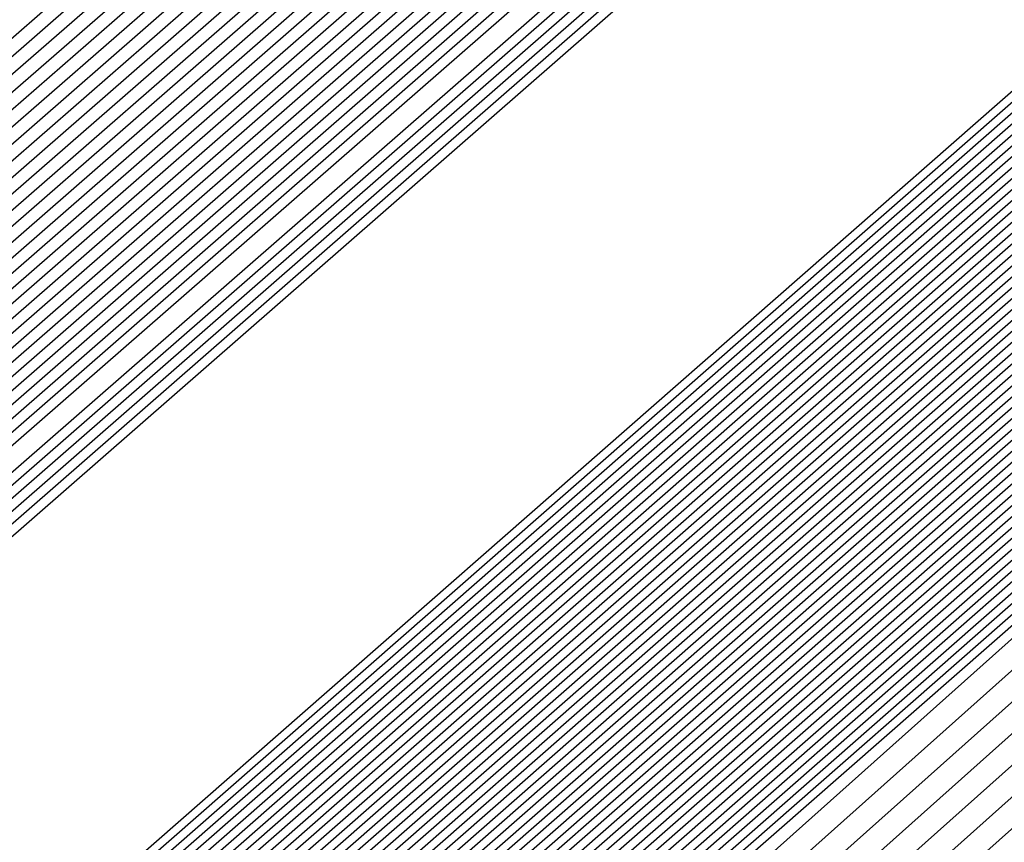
# Model space of a CAD drawing. Extents: x 3249832 to 3255657, y 13789405 to 13793316.
# Tile 812 of 1056: x 3253209.1257 to 3253209.2145, y 13791258.1634 to 13791258.2376. Entities that reach past the tile are written whole.
import ezdxf

# ---------------------------------------------------------------- set-up
doc = ezdxf.new("R2010")
doc.units = 0
doc.header["$LTSCALE"] = 100
doc.header["$MEASUREMENT"] = 0
for name, color, linetype in [('GRATIO_03231_CON', 1, 'CONTINUOUS'), ('GRATIO_0323_ICON', 1, 'CONTINUOUS'), ('TARGETS_EAST', 7, 'CONTINUOUS')]:
    doc.layers.add(name, color=color, linetype=linetype)

# ---------------------------------------------------------------- blocks, each defined once
blk = doc.blocks.new('Gratio_032316_contours')
at = {"layer": 'GRATIO_03231_CON', "color": 1, "linetype": 'Continuous', "flags": 128}
for points in [[(3253179.550267, 13791232.395029), (3253186.874414, 13791238.770013), (3253201.477501, 13791251.518979), (3253219.208231, 13791267.007142), (3253234.457627, 13791280.32933), (3253243.000283, 13791287.791533), (3253246.145111, 13791290.544398), (3253246.584601, 13791290.949743), (3253247.021869, 13791291.379004), (3253250.202537, 13791294.242122), (3253258.882853, 13791301.95866), (3253274.442625, 13791315.738665), (3253292.755901, 13791331.954127), (3253308.320283, 13791345.767528)], [(3253180.165438, 13791232.938016), (3253187.284875, 13791239.131551), (3253201.725162, 13791251.736777), (3253219.339021, 13791267.122277), (3253234.513145, 13791280.378622), (3253243.016437, 13791287.806466), (3253246.146682, 13791290.546762), (3253246.583888, 13791290.950539), (3253247.016449, 13791291.376392), (3253250.166335, 13791294.21318), (3253258.763902, 13791301.857324), (3253274.176051, 13791315.507242), (3253292.315837, 13791331.569332), (3253307.732852, 13791345.251979)], [(3253180.780609, 13791233.481003), (3253187.695336, 13791239.493089), (3253201.972823, 13791251.954576), (3253219.469811, 13791267.237409), (3253234.568663, 13791280.427913), (3253243.03259, 13791287.821399), (3253246.148254, 13791290.549125), (3253246.583174, 13791290.951335), (3253247.01103, 13791291.37378), (3253250.130132, 13791294.184237), (3253258.64495, 13791301.755989), (3253273.909475, 13791315.27582), (3253291.875768, 13791331.184533), (3253307.145422, 13791344.736429)], [(3253181.395779, 13791234.02399), (3253188.105796, 13791239.854627), (3253202.220483, 13791252.172373), (3253219.600605, 13791267.352541), (3253234.62418, 13791280.477205), (3253243.048743, 13791287.836333), (3253246.149825, 13791290.551488), (3253246.582461, 13791290.952131), (3253247.00561, 13791291.371168), (3253250.09393, 13791294.155295), (3253258.525999, 13791301.654654), (3253273.642899, 13791315.044399), (3253291.435703, 13791330.799734), (3253306.557991, 13791344.22088)], [(3253182.62612, 13791235.109965), (3253188.926717, 13791240.577703), (3253202.715805, 13791252.60797), (3253219.862185, 13791267.582808), (3253234.735216, 13791280.575787), (3253243.08105, 13791287.8662), (3253246.152968, 13791290.556214), (3253246.581034, 13791290.953723), (3253246.994771, 13791291.365943), (3253250.021525, 13791294.09741), (3253258.288097, 13791301.451983), (3253273.109746, 13791314.581556), (3253290.555574, 13791330.03014), (3253305.383131, 13791343.18978)], [(3253183.241291, 13791235.652952), (3253189.337178, 13791240.939241), (3253202.963466, 13791252.825768), (3253219.992975, 13791267.69794), (3253234.790735, 13791280.625079), (3253243.097204, 13791287.881133), (3253246.154539, 13791290.558578), (3253246.58032, 13791290.954518), (3253246.989352, 13791291.363331), (3253249.985323, 13791294.068467), (3253258.169146, 13791301.350649), (3253272.843172, 13791314.350135), (3253290.115509, 13791329.645341), (3253304.7957, 13791342.67423)], [(3253189.747638, 13791241.300779), (3253203.211127, 13791253.043565), (3253220.123765, 13791267.813075), (3253234.846252, 13791280.67437), (3253243.113357, 13791287.896066), (3253246.15611, 13791290.560941), (3253246.579607, 13791290.955314), (3253246.983932, 13791291.360719), (3253249.94912, 13791294.039525), (3253258.050194, 13791301.249313), (3253272.576596, 13791314.118713), (3253289.67544, 13791329.260546), (3253304.208269, 13791342.15868)], [(3253190.158098, 13791241.662317), (3253203.458788, 13791253.261364), (3253220.254555, 13791267.928207), (3253234.90177, 13791280.723661), (3253243.129511, 13791287.911), (3253246.157681, 13791290.563304), (3253246.578894, 13791290.95611), (3253246.978513, 13791291.358107), (3253249.912918, 13791294.010583), (3253257.931243, 13791301.147978), (3253272.31002, 13791313.88729), (3253289.235376, 13791328.875747), (3253303.620839, 13791341.64313)], [(3253190.979019, 13791242.385393), (3253203.954109, 13791253.696959), (3253220.516135, 13791268.158471), (3253235.012806, 13791280.822244), (3253243.161817, 13791287.940867), (3253246.160824, 13791290.56803), (3253246.577467, 13791290.957702), (3253246.967674, 13791291.352882), (3253249.840514, 13791293.952698), (3253257.693341, 13791300.945308), (3253271.776867, 13791313.424447), (3253288.355246, 13791328.106153), (3253302.445978, 13791340.612031)], [(3253191.38948, 13791242.746931), (3253204.20177, 13791253.914758), (3253220.646925, 13791268.273606), (3253235.068324, 13791280.871536), (3253243.177971, 13791287.9558), (3253246.162395, 13791290.570393), (3253246.576753, 13791290.958498), (3253246.962254, 13791291.35027), (3253249.804311, 13791293.923755), (3253257.57439, 13791300.843972), (3253271.510293, 13791313.193026), (3253287.915181, 13791327.721354), (3253301.858547, 13791340.096481)], [(3253191.79994, 13791243.108469), (3253204.449431, 13791254.132556), (3253220.777718, 13791268.388738), (3253235.123841, 13791280.920827), (3253243.194124, 13791287.970733), (3253246.163966, 13791290.572756), (3253246.57604, 13791290.959294), (3253246.956835, 13791291.347658), (3253249.768109, 13791293.894813), (3253257.455439, 13791300.742638), (3253271.243717, 13791312.961604), (3253287.475113, 13791327.336555), (3253301.271117, 13791339.580931)], [(3253192.210401, 13791243.470007), (3253204.697094, 13791254.350353), (3253220.908508, 13791268.50387), (3253235.179359, 13791280.970118), (3253243.210278, 13791287.985667), (3253246.165538, 13791290.57512), (3253246.575327, 13791290.96009), (3253246.951415, 13791291.345046), (3253249.731907, 13791293.86587), (3253257.336487, 13791300.641302), (3253270.977141, 13791312.730183), (3253287.035048, 13791326.95176), (3253300.683687, 13791339.065381)], [(3253193.031322, 13791244.193083), (3253205.192416, 13791254.78595), (3253221.170088, 13791268.734137), (3253235.290395, 13791281.068701), (3253243.242584, 13791288.015534), (3253246.16868, 13791290.579846), (3253246.5739, 13791290.961682), (3253246.940576, 13791291.339821), (3253249.659502, 13791293.807986), (3253257.098584, 13791300.438633), (3253270.443991, 13791312.26734), (3253286.154919, 13791326.182162), (3253299.508825, 13791338.034281)], [(3253193.441782, 13791244.554621), (3253205.440077, 13791255.003749), (3253221.300878, 13791268.849269), (3253235.345913, 13791281.117993), (3253243.258738, 13791288.030467), (3253246.170251, 13791290.582209), (3253246.573186, 13791290.962478), (3253246.935157, 13791291.337209), (3253249.623299, 13791293.779043), (3253256.979633, 13791300.337297), (3253270.177414, 13791312.035917), (3253285.714854, 13791325.797367), (3253298.921395, 13791337.518731)], [(3253193.852242, 13791244.916159), (3253205.687737, 13791255.221545), (3253221.431668, 13791268.964404), (3253235.401431, 13791281.167285), (3253243.274891, 13791288.045401), (3253246.171823, 13791290.584572), (3253246.572473, 13791290.963274), (3253246.929737, 13791291.334597), (3253249.587097, 13791293.750101), (3253256.860682, 13791300.235963), (3253269.910838, 13791311.804496), (3253285.274785, 13791325.412568), (3253298.333965, 13791337.003182)], [(3253194.262703, 13791245.277697), (3253205.935398, 13791255.439344), (3253221.562458, 13791269.079536), (3253235.456949, 13791281.216576), (3253243.291045, 13791288.060334), (3253246.173394, 13791290.586935), (3253246.571759, 13791290.96407), (3253246.924318, 13791291.331985), (3253249.550895, 13791293.721158), (3253256.741731, 13791300.134627), (3253269.644262, 13791311.573074), (3253284.834721, 13791325.027769), (3253297.746534, 13791336.487632)], [(3253195.083624, 13791246.000773), (3253206.43072, 13791255.874939), (3253221.824042, 13791269.3098), (3253235.567984, 13791281.315159), (3253243.323351, 13791288.090201), (3253246.176536, 13791290.591662), (3253246.570333, 13791290.965662), (3253246.913479, 13791291.32676), (3253249.47849, 13791293.663273), (3253256.503828, 13791299.931957), (3253269.111112, 13791311.110231), (3253283.954591, 13791324.258175), (3253296.571673, 13791335.456532)], [(3253195.494084, 13791246.362311), (3253206.678381, 13791256.092738), (3253221.954832, 13791269.424935), (3253235.623502, 13791281.36445), (3253243.339505, 13791288.105134), (3253246.178108, 13791290.594025), (3253246.569619, 13791290.966458), (3253246.908059, 13791291.324148), (3253249.442288, 13791293.634331), (3253256.384877, 13791299.830622), (3253268.844536, 13791310.87881), (3253283.514522, 13791323.873376), (3253295.984243, 13791334.940982)], [(3253195.904545, 13791246.72385), (3253206.926042, 13791256.310537), (3253222.085622, 13791269.540067), (3253235.67902, 13791281.413742), (3253243.355658, 13791288.120068), (3253246.179679, 13791290.596388), (3253246.568906, 13791290.967254), (3253246.90264, 13791291.321536), (3253249.406086, 13791293.605388), (3253256.265926, 13791299.729286), (3253268.57796, 13791310.647389), (3253283.074458, 13791323.488581), (3253295.396812, 13791334.425433)], [(3253196.315006, 13791247.085387), (3253207.173703, 13791256.528333), (3253222.216412, 13791269.655199), (3253235.734538, 13791281.463033), (3253243.371812, 13791288.135001), (3253246.18125, 13791290.598751), (3253246.568192, 13791290.96805), (3253246.89722, 13791291.318923), (3253249.369883, 13791293.576446), (3253256.146975, 13791299.627952), (3253268.311383, 13791310.415965), (3253282.634393, 13791323.103782), (3253294.809381, 13791333.909882)], [(3253197.135926, 13791247.808464), (3253207.669026, 13791256.963931), (3253222.477992, 13791269.885466), (3253235.845573, 13791281.561616), (3253243.404119, 13791288.164868), (3253246.184393, 13791290.603478), (3253246.566766, 13791290.969641), (3253246.886381, 13791291.313699), (3253249.297479, 13791293.518561), (3253255.909072, 13791299.425281), (3253267.778233, 13791309.953122), (3253281.754263, 13791322.334186), (3253293.634521, 13791332.878783)], [(3253197.546387, 13791248.170001), (3253207.916687, 13791257.181729), (3253222.608782, 13791270.000598), (3253235.901092, 13791281.610907), (3253243.420272, 13791288.179801), (3253246.185964, 13791290.605841), (3253246.566052, 13791290.970437), (3253246.880961, 13791291.311087), (3253249.261276, 13791293.489619), (3253255.79012, 13791299.323946), (3253267.511657, 13791309.721701), (3253281.314195, 13791321.949389), (3253293.04709, 13791332.363233), (3253299.249481, 13791337.924149)]]:
    blk.add_lwpolyline(points, dxfattribs=at)
at = {"layer": 'GRATIO_03231_CON', "color": 5, "linetype": 'Continuous', "flags": 128}
for points in [[(3253178.319926, 13791231.309054), (3253186.053494, 13791238.046937), (3253200.982177, 13791251.083383), (3253218.946651, 13791266.776878), (3253234.346592, 13791280.230748), (3253242.967977, 13791287.761666), (3253246.141969, 13791290.539672), (3253246.586028, 13791290.948151), (3253247.021068, 13791291.373941), (3253250.18182, 13791294.217704), (3253258.80647, 13791301.883558), (3253274.269372, 13791315.565571), (3253292.489554, 13791331.617619), (3253308.022214, 13791345.183537)], [(3253177.704756, 13791230.766067), (3253185.643033, 13791237.685398), (3253200.734516, 13791250.865585), (3253218.815861, 13791266.661746), (3253234.291074, 13791280.181456), (3253242.951823, 13791287.746732), (3253246.140397, 13791290.537309), (3253246.586741, 13791290.947355), (3253247.014362, 13791291.365837), (3253250.12102, 13791294.160915), (3253258.59804, 13791301.695547), (3253273.796257, 13791315.143359), (3253291.704555, 13791330.920638), (3253306.971337, 13791344.254342)], [(3253177.089585, 13791230.22308), (3253185.232573, 13791237.323861), (3253200.486855, 13791250.647788), (3253218.685071, 13791266.546611), (3253234.235555, 13791280.132165), (3253242.93567, 13791287.731799), (3253246.138826, 13791290.534946), (3253246.587455, 13791290.946559), (3253247.007656, 13791291.357733), (3253250.060221, 13791294.104125), (3253258.389611, 13791301.507537), (3253273.323142, 13791314.721148), (3253290.919561, 13791330.223658), (3253305.920461, 13791343.325148)], [(3253176.474414, 13791229.680093), (3253184.822112, 13791236.962323), (3253200.239195, 13791250.429989), (3253218.554281, 13791266.431479), (3253234.180037, 13791280.082873), (3253242.919516, 13791287.716865), (3253246.137255, 13791290.532583), (3253246.588168, 13791290.945763), (3253247.000951, 13791291.349628), (3253249.999421, 13791294.047336), (3253258.181181, 13791301.319527), (3253272.850028, 13791314.298938), (3253290.134562, 13791329.526677), (3253304.869584, 13791342.395954)], [(3253175.244073, 13791228.594119), (3253184.001191, 13791236.239247), (3253199.743873, 13791249.994392), (3253218.292697, 13791266.201212), (3253234.069002, 13791279.984291), (3253242.887209, 13791287.686999), (3253246.134112, 13791290.527856), (3253246.589595, 13791290.944171), (3253246.987539, 13791291.33342), (3253249.877822, 13791293.933757), (3253257.764321, 13791300.943507), (3253271.903798, 13791313.454514), (3253288.564569, 13791328.132716), (3253302.767831, 13791340.537565)], [(3253196.577061, 13791247.036147), (3253203.471051, 13791253.193803), (3253218.759506, 13791266.601258), (3253234.069714, 13791279.984133), (3253242.887716, 13791287.686623), (3253246.134624, 13791290.527313), (3253246.590308, 13791290.943375), (3253246.980833, 13791291.325315), (3253249.817023, 13791293.876967), (3253257.555891, 13791300.755497), (3253271.430682, 13791313.032305), (3253287.77957, 13791327.435736), (3253301.716954, 13791339.608371)], [(3253196.710569, 13791247.152543), (3253203.58621, 13791253.293811), (3253218.83398, 13791266.665582), (3253234.103448, 13791280.012829), (3253242.898008, 13791287.694797), (3253246.136358, 13791290.527838), (3253246.591022, 13791290.942579), (3253246.974128, 13791291.317211), (3253249.756224, 13791293.820178), (3253257.347461, 13791300.567486), (3253270.957567, 13791312.610093), (3253286.994572, 13791326.738755), (3253300.666077, 13791338.679176)], [(3253196.844077, 13791247.26894), (3253203.701371, 13791253.393818), (3253218.908454, 13791266.729905), (3253234.137183, 13791280.041526), (3253242.9083, 13791287.702971), (3253246.138093, 13791290.528363), (3253246.591735, 13791290.941783), (3253246.967422, 13791291.309107), (3253249.695424, 13791293.763388), (3253257.139032, 13791300.379476), (3253270.484453, 13791312.187881), (3253286.209573, 13791326.041774), (3253299.615201, 13791337.749981)], [(3253197.111093, 13791247.501735), (3253203.931691, 13791253.593836), (3253219.057401, 13791266.858547), (3253234.204654, 13791280.09892), (3253242.928884, 13791287.71932), (3253246.141561, 13791290.529414), (3253246.593162, 13791290.940191), (3253246.954011, 13791291.292898), (3253249.573825, 13791293.649809), (3253256.722172, 13791300.003456), (3253269.538223, 13791311.34346), (3253284.63958, 13791324.647813), (3253297.513447, 13791335.891592)], [(3253197.244601, 13791247.618131), (3253204.046851, 13791253.693843), (3253219.131875, 13791266.92287), (3253234.238388, 13791280.127617), (3253242.939176, 13791287.727494), (3253246.143296, 13791290.529939), (3253246.593875, 13791290.939395), (3253246.947305, 13791291.284794), (3253249.513026, 13791293.59302), (3253256.513742, 13791299.815445), (3253269.065109, 13791310.92125), (3253283.854581, 13791323.950833), (3253296.46257, 13791334.962398)], [(3253197.378109, 13791247.734529), (3253204.162012, 13791253.793851), (3253219.206348, 13791266.987193), (3253234.272124, 13791280.156313), (3253242.949468, 13791287.735668), (3253246.14503, 13791290.530465), (3253246.594589, 13791290.9386), (3253246.940599, 13791291.27669), (3253249.452226, 13791293.53623), (3253256.305312, 13791299.627435), (3253268.591994, 13791310.499038), (3253283.069583, 13791323.253852), (3253295.411694, 13791334.033204)], [(3253197.511617, 13791247.850926), (3253204.277171, 13791253.893859), (3253219.280822, 13791267.051512), (3253234.305859, 13791280.18501), (3253242.95976, 13791287.743843), (3253246.146765, 13791290.53099), (3253246.595302, 13791290.937804), (3253246.933893, 13791291.268586), (3253249.391427, 13791293.479441), (3253256.096882, 13791299.439425), (3253268.118879, 13791310.076826), (3253282.284588, 13791322.55687), (3253294.360818, 13791333.104009)], [(3253197.778633, 13791248.083719), (3253204.507492, 13791254.093876), (3253219.429769, 13791267.180159), (3253234.373329, 13791280.242404), (3253242.980343, 13791287.760191), (3253246.150233, 13791290.532041), (3253246.596729, 13791290.936212), (3253246.920482, 13791291.252377), (3253249.269828, 13791293.365862), (3253255.680023, 13791299.063404), (3253267.172648, 13791309.232405), (3253280.714591, 13791321.162909), (3253292.259064, 13791331.24562), (3253298.86322, 13791336.863506)], [(3253197.912141, 13791248.200117), (3253204.622651, 13791254.193883), (3253219.504243, 13791267.244478), (3253234.407064, 13791280.271101), (3253242.990635, 13791287.768365), (3253246.151968, 13791290.532566), (3253246.597442, 13791290.935416), (3253246.913776, 13791291.244273), (3253249.209028, 13791293.309072), (3253255.471593, 13791298.875394), (3253266.699533, 13791308.810193), (3253279.929596, 13791320.465926), (3253291.208188, 13791330.316426), (3253297.66843, 13791335.812021)], [(3253198.045649, 13791248.316514), (3253204.737812, 13791254.293891), (3253219.578716, 13791267.308801), (3253234.440798, 13791280.299798), (3253243.000927, 13791287.77654), (3253246.153702, 13791290.533091), (3253246.598156, 13791290.93462), (3253246.907071, 13791291.236168), (3253249.148229, 13791293.252283), (3253255.263163, 13791298.687384), (3253266.226419, 13791308.387983), (3253279.144597, 13791319.768946), (3253290.157311, 13791329.387232), (3253296.473639, 13791334.760535)], [(3253198.179157, 13791248.43291), (3253204.852971, 13791254.393901), (3253219.65319, 13791267.373124), (3253234.474533, 13791280.328495), (3253243.011219, 13791287.784714), (3253246.155437, 13791290.533616), (3253246.598869, 13791290.933824), (3253246.900365, 13791291.228064), (3253249.087429, 13791293.195493), (3253255.054733, 13791298.499374), (3253265.753304, 13791307.965772), (3253278.359599, 13791319.071965), (3253289.106434, 13791328.458038), (3253295.27885, 13791333.70905)], [(3253198.446173, 13791248.665705), (3253205.083292, 13791254.593916), (3253219.802137, 13791267.501766), (3253234.542003, 13791280.385889), (3253243.031803, 13791287.801062), (3253246.158905, 13791290.534667), (3253246.600296, 13791290.932232), (3253246.886954, 13791291.211856), (3253248.96583, 13791293.081914), (3253254.637874, 13791298.123353), (3253264.807075, 13791307.12135), (3253276.789604, 13791317.678004), (3253287.004681, 13791326.599649), (3253292.889269, 13791331.606079), (3253295.951331, 13791334.070942)], [(3253198.579681, 13791248.782102), (3253205.198453, 13791254.693924), (3253219.876611, 13791267.566089), (3253234.575738, 13791280.414585), (3253243.042095, 13791287.809237), (3253246.16064, 13791290.535192), (3253246.60101, 13791290.931436), (3253246.880248, 13791291.203751), (3253248.905031, 13791293.025125), (3253254.429444, 13791297.935343), (3253264.33396, 13791306.699138), (3253276.004607, 13791316.981023), (3253285.953804, 13791325.670454), (3253291.694479, 13791330.554594), (3253294.7416, 13791333.011419)], [(3253198.713189, 13791248.898498), (3253205.313612, 13791254.793933), (3253219.951085, 13791267.630412), (3253234.609474, 13791280.443283), (3253243.052387, 13791287.817411), (3253246.162374, 13791290.535718), (3253246.601723, 13791290.93064), (3253246.873542, 13791291.195647), (3253248.844232, 13791292.968335), (3253254.221014, 13791297.747333), (3253263.860844, 13791306.276928), (3253275.21961, 13791316.284043), (3253284.902928, 13791324.74126), (3253290.499689, 13791329.503109), (3253293.53187, 13791331.951897)], [(3253198.846697, 13791249.014895), (3253205.428774, 13791254.893941), (3253220.025558, 13791267.694732), (3253234.643209, 13791280.47198), (3253243.062679, 13791287.825585), (3253246.164109, 13791290.536243), (3253246.602436, 13791290.929844), (3253246.866836, 13791291.187543), (3253248.783432, 13791292.911546), (3253254.012584, 13791297.559322), (3253263.387729, 13791305.854716), (3253274.434612, 13791315.58706), (3253283.852051, 13791323.812065), (3253289.304899, 13791328.451623), (3253292.322139, 13791330.892375), (3253295.398785, 13791333.387147)], [(3253199.113713, 13791249.247691), (3253205.659094, 13791255.093956), (3253220.174506, 13791267.823378), (3253234.710679, 13791280.529373), (3253243.083262, 13791287.841934), (3253246.167577, 13791290.537293), (3253246.603863, 13791290.928252), (3253246.853425, 13791291.171334), (3253248.661833, 13791292.797967), (3253253.595725, 13791297.183302), (3253262.4415, 13791305.010294), (3253272.864616, 13791314.193099), (3253281.750298, 13791321.953677), (3253286.915319, 13791326.348653), (3253289.902678, 13791328.77333), (3253293.186926, 13791331.457682)], [(3253199.247221, 13791249.364086), (3253205.774253, 13791255.193966), (3253220.248979, 13791267.887697), (3253234.744414, 13791280.558071), (3253243.093554, 13791287.850108), (3253246.169312, 13791290.537819), (3253246.604577, 13791290.927456), (3253246.846719, 13791291.16323), (3253248.601034, 13791292.741177), (3253253.387295, 13791296.995292), (3253261.968385, 13791304.588083), (3253272.07962, 13791313.496119), (3253280.699421, 13791321.024482), (3253285.720529, 13791325.297167), (3253288.692948, 13791327.713808), (3253292.080997, 13791330.492949), (3253297.619173, 13791335.1971)], [(3253199.380729, 13791249.480484), (3253205.889415, 13791255.293974), (3253220.323453, 13791267.95202), (3253234.778148, 13791280.586767), (3253243.103846, 13791287.858282), (3253246.171046, 13791290.538344), (3253246.60529, 13791290.92666), (3253246.840014, 13791291.155126), (3253248.540234, 13791292.684388), (3253253.178865, 13791296.807282), (3253261.495269, 13791304.165872), (3253271.294621, 13791312.799138), (3253279.648544, 13791320.095288), (3253284.525739, 13791324.245682), (3253287.483217, 13791326.654286), (3253290.975067, 13791329.528217), (3253296.715246, 13791334.410219)], [(3253199.514237, 13791249.596881), (3253206.004574, 13791255.393981), (3253220.397926, 13791268.016343), (3253234.811884, 13791280.615464), (3253243.114138, 13791287.866456), (3253246.172781, 13791290.538869), (3253246.606003, 13791290.925864), (3253246.833308, 13791291.147021), (3253248.479435, 13791292.627598), (3253252.970435, 13791296.619271), (3253261.022155, 13791303.743661), (3253270.509624, 13791312.102158), (3253278.597668, 13791319.166094), (3253283.330949, 13791323.194197), (3253286.273487, 13791325.594763), (3253289.869138, 13791328.563484), (3253295.81132, 13791333.62334)], [(3253199.781252, 13791249.829674), (3253206.234894, 13791255.593998), (3253220.546874, 13791268.144986), (3253234.879353, 13791280.672858), (3253243.134722, 13791287.882805), (3253246.176249, 13791290.53992), (3253246.60743, 13791290.924272), (3253246.819896, 13791291.130813), (3253248.357836, 13791292.514019), (3253252.553575, 13791296.243251), (3253260.075926, 13791302.899239), (3253268.939629, 13791310.708195), (3253276.495915, 13791317.307705), (3253280.941369, 13791321.091226), (3253283.854026, 13791323.475719), (3253287.657279, 13791326.63402), (3253294.003467, 13791332.049579)], [(3253199.91476, 13791249.946072), (3253206.350054, 13791255.694006), (3253220.621347, 13791268.209309), (3253234.913089, 13791280.701555), (3253243.145014, 13791287.890979), (3253246.177984, 13791290.540445), (3253246.608144, 13791290.923477), (3253246.813191, 13791291.122709), (3253248.297036, 13791292.45723), (3253252.345146, 13791296.055241), (3253259.60281, 13791302.477028), (3253268.154633, 13791310.011214), (3253275.445038, 13791316.37851), (3253279.746579, 13791320.03974), (3253282.644295, 13791322.416197), (3253286.55135, 13791325.669287), (3253293.099541, 13791331.2627), (3253300.795214, 13791337.869235)], [(3253200.048268, 13791250.062469), (3253206.465215, 13791255.794014), (3253220.695821, 13791268.273632), (3253234.946824, 13791280.730252), (3253243.155306, 13791287.899153), (3253246.179718, 13791290.540971), (3253246.608857, 13791290.922681), (3253246.806485, 13791291.114604), (3253248.236237, 13791292.40044), (3253252.136716, 13791295.86723), (3253259.129695, 13791302.054816), (3253267.369634, 13791309.314234), (3253274.394161, 13791315.449316), (3253278.551789, 13791318.988255), (3253281.434565, 13791321.356674), (3253285.44542, 13791324.704555), (3253292.195614, 13791330.475819), (3253300.12972, 13791337.290156)], [(3253200.181776, 13791250.178867), (3253206.580374, 13791255.894021), (3253220.770295, 13791268.337951), (3253234.980558, 13791280.758949), (3253243.165597, 13791287.907327), (3253246.181453, 13791290.541496), (3253246.609571, 13791290.921885), (3253246.799779, 13791291.1065), (3253248.175437, 13791292.34365), (3253251.928286, 13791295.67922), (3253258.656581, 13791301.632605), (3253266.584637, 13791308.617253), (3253273.343284, 13791314.520121), (3253277.356999, 13791317.93677), (3253280.224834, 13791320.297152), (3253284.339491, 13791323.739822), (3253291.291688, 13791329.688939), (3253299.464229, 13791336.711079)], [(3253200.448792, 13791250.41166), (3253206.810695, 13791256.094039), (3253220.919242, 13791268.466597), (3253235.048029, 13791280.816343), (3253243.186181, 13791287.923676), (3253246.184922, 13791290.542546), (3253246.610997, 13791290.920293), (3253246.786368, 13791291.090291), (3253248.053838, 13791292.230072), (3253251.511426, 13791295.3032), (3253257.71035, 13791300.788183), (3253265.014642, 13791307.223292), (3253271.241531, 13791312.661733), (3253274.967419, 13791315.833799), (3253277.805373, 13791318.178108), (3253282.127631, 13791321.810358), (3253289.483835, 13791328.115179), (3253298.133244, 13791335.552923)], [(3253200.5823, 13791250.528057), (3253206.925856, 13791256.194046), (3253220.993715, 13791268.530917), (3253235.081764, 13791280.845039), (3253243.196473, 13791287.93185), (3253246.186656, 13791290.543072), (3253246.611711, 13791290.919497), (3253246.779662, 13791291.082187), (3253247.993039, 13791292.173282), (3253251.302996, 13791295.11519), (3253257.237236, 13791300.365972), (3253264.229644, 13791306.52631), (3253270.190655, 13791311.732538), (3253273.772629, 13791314.782314), (3253276.595643, 13791317.118585), (3253281.021702, 13791320.845625), (3253288.579908, 13791327.328299), (3253297.467752, 13791334.973846)], [(3253200.715808, 13791250.644455), (3253207.041015, 13791256.294056), (3253221.068189, 13791268.59524), (3253235.115498, 13791280.873737), (3253243.206765, 13791287.940024), (3253246.18839, 13791290.543597), (3253246.612424, 13791290.918701), (3253246.772956, 13791291.074083), (3253247.93224, 13791292.116492), (3253251.094567, 13791294.927179), (3253256.764121, 13791299.943761), (3253263.444647, 13791305.82933), (3253269.139778, 13791310.803344), (3253272.577839, 13791313.730828), (3253275.385912, 13791316.059063), (3253279.915773, 13791319.880893), (3253287.675982, 13791326.541418), (3253296.802261, 13791334.394769)], [(3253200.849316, 13791250.760851), (3253207.156176, 13791256.394064), (3253221.142663, 13791268.659563), (3253235.149234, 13791280.902434), (3253243.217057, 13791287.948199), (3253246.190125, 13791290.544122), (3253246.613138, 13791290.917905), (3253246.766251, 13791291.065979), (3253247.87144, 13791292.059703), (3253250.886137, 13791294.739169), (3253256.291006, 13791299.52155), (3253262.659648, 13791305.132348), (3253268.088901, 13791309.87415), (3253271.383048, 13791312.679343), (3253274.176182, 13791314.999541), (3253278.809843, 13791318.91616), (3253286.772056, 13791325.754539), (3253296.136767, 13791333.81569)], [(3253201.116332, 13791250.993646), (3253207.386497, 13791256.594079), (3253221.29161, 13791268.788205), (3253235.216703, 13791280.959827), (3253243.237641, 13791287.964547), (3253246.193594, 13791290.545173), (3253246.614564, 13791290.916313), (3253246.752839, 13791291.04977), (3253247.749841, 13791291.946124), (3253250.469277, 13791294.363148), (3253255.344776, 13791298.677128), (3253261.089654, 13791303.738387), (3253265.987148, 13791308.015761), (3253268.993468, 13791310.576372), (3253271.756721, 13791312.880496), (3253276.597984, 13791316.986696), (3253284.964203, 13791324.180778), (3253294.805784, 13791332.657536)], [(3253201.24984, 13791251.110043), (3253207.501656, 13791256.694088), (3253221.366084, 13791268.852528), (3253235.250439, 13791280.988525), (3253243.247933, 13791287.972721), (3253246.195328, 13791290.545698), (3253246.615278, 13791290.915517), (3253246.746134, 13791291.041666), (3253247.689042, 13791291.889334), (3253250.260847, 13791294.175138), (3253254.871662, 13791298.254917), (3253260.304656, 13791303.041406), (3253264.936271, 13791307.086566), (3253267.798678, 13791309.524887), (3253270.54699, 13791311.820974), (3253275.492055, 13791316.021963), (3253284.060277, 13791323.393899), (3253294.140291, 13791332.078457)], [(3253201.383348, 13791251.226439), (3253207.616817, 13791256.794096), (3253221.440557, 13791268.916851), (3253235.284174, 13791281.017221), (3253243.258224, 13791287.980896), (3253246.197062, 13791290.546223), (3253246.615991, 13791290.914721), (3253246.739428, 13791291.033562), (3253247.628242, 13791291.832545), (3253250.052417, 13791293.987128), (3253254.398546, 13791297.832706), (3253259.519659, 13791302.344425), (3253263.885395, 13791306.157372), (3253266.603888, 13791308.473402), (3253269.33726, 13791310.761452), (3253274.386125, 13791315.057231), (3253283.156349, 13791322.607018), (3253293.474799, 13791331.49938)], [(3253201.516856, 13791251.342836), (3253207.731977, 13791256.894104), (3253221.515031, 13791268.98117), (3253235.317908, 13791281.045918), (3253243.268516, 13791287.98907), (3253246.198797, 13791290.546749), (3253246.616705, 13791290.913925), (3253246.732722, 13791291.025457), (3253247.567443, 13791291.775755), (3253249.843988, 13791293.799118), (3253253.925432, 13791297.410495), (3253258.734661, 13791301.647445), (3253262.834518, 13791305.228178), (3253265.409098, 13791307.421916), (3253268.127529, 13791309.701929), (3253273.280196, 13791314.092498), (3253282.252423, 13791321.820138), (3253292.809306, 13791330.920303), (3253301.810882, 13791338.630682)], [(3253201.783872, 13791251.575631), (3253207.962297, 13791257.094121), (3253221.663978, 13791269.109817), (3253235.385379, 13791281.103312), (3253243.2891, 13791288.005418), (3253246.202266, 13791290.547799), (3253246.618132, 13791290.912333), (3253246.719311, 13791291.009249), (3253247.445844, 13791291.662176), (3253249.427128, 13791293.423097), (3253252.979202, 13791296.566073), (3253257.164667, 13791300.253483), (3253260.732765, 13791303.369789), (3253263.019518, 13791305.318945), (3253265.708069, 13791307.582885), (3253271.068337, 13791312.163033), (3253280.44457, 13791320.246378), (3253291.478323, 13791329.762148), (3253300.885471, 13791337.825133)], [(3253201.91738, 13791251.692027), (3253208.077456, 13791257.194129), (3253221.738452, 13791269.174136), (3253235.419113, 13791281.132009), (3253243.299392, 13791288.013593), (3253246.204, 13791290.548325), (3253246.618845, 13791290.911537), (3253246.712605, 13791291.001144), (3253247.385044, 13791291.605387), (3253249.218698, 13791293.235087), (3253252.506087, 13791296.143862), (3253256.379669, 13791299.556502), (3253259.681888, 13791302.440594), (3253261.824728, 13791304.26746), (3253264.498338, 13791306.523363), (3253269.962407, 13791311.198301), (3253279.540643, 13791319.459498), (3253290.812829, 13791329.183071), (3253300.422766, 13791337.422359)], [(3253202.050886, 13791251.808424), (3253208.192618, 13791257.294136), (3253221.812925, 13791269.238459), (3253235.452849, 13791281.160706), (3253243.309684, 13791288.021767), (3253246.205734, 13791290.54885), (3253246.619558, 13791290.910741), (3253246.705899, 13791290.99304), (3253247.324245, 13791291.548597), (3253249.010269, 13791293.047077), (3253252.032972, 13791295.72165), (3253255.594672, 13791298.859521), (3253258.631011, 13791301.5114), (3253260.629938, 13791303.215975), (3253263.288608, 13791305.46384), (3253268.856478, 13791310.233569), (3253278.636718, 13791318.672617), (3253290.147338, 13791328.603992), (3253299.96006, 13791337.019585)], [(3253222.189727, 13791268.956195), (3253208.471011, 13791257.206985), (3253202.184394, 13791251.924823), (3253202.184394, 13791251.924822), (3253208.307777, 13791257.394144), (3253221.887399, 13791269.302782)], [(3253222.336854, 13791269.086923), (3253208.700353, 13791257.408126), (3253202.451409, 13791252.157615), (3253202.45141, 13791252.157615), (3253208.538097, 13791257.594161), (3253222.036346, 13791269.431424)], [(3253222.410417, 13791269.152286), (3253208.815023, 13791257.508695), (3253202.584921, 13791252.274011), (3253202.584918, 13791252.274013), (3253208.653258, 13791257.694169), (3253222.11082, 13791269.495747)], [(3253222.483981, 13791269.217651), (3253208.92969, 13791257.609264), (3253202.718428, 13791252.390411), (3253202.718426, 13791252.39041), (3253208.768418, 13791257.794177), (3253222.185294, 13791269.560071)], [(3253222.557544, 13791269.283014), (3253209.044361, 13791257.709832), (3253202.851936, 13791252.506807), (3253202.851934, 13791252.506806), (3253208.883579, 13791257.894186), (3253222.259767, 13791269.62439)], [(3253222.704671, 13791269.413741), (3253209.273702, 13791257.91097), (3253203.118951, 13791252.739602), (3253203.11895, 13791252.739601), (3253209.113899, 13791258.094202), (3253222.408715, 13791269.753036)], [(3253222.778233, 13791269.479104), (3253209.388373, 13791258.011542), (3253203.252459, 13791252.855998), (3253203.252458, 13791252.855998), (3253209.229059, 13791258.194209), (3253222.483188, 13791269.817355)], [(3253222.851796, 13791269.544469), (3253209.503043, 13791258.112111), (3253203.385966, 13791252.972394), (3253203.385966, 13791252.972394), (3253209.34422, 13791258.294219), (3253222.557662, 13791269.881678)], [(3253222.92536, 13791269.609832), (3253209.617714, 13791258.21268), (3253203.519474, 13791253.08879), (3253203.519474, 13791253.088791), (3253209.459379, 13791258.394226), (3253222.632135, 13791269.946001)], [(3253294.555932, 13791331.784818), (3253282.651333, 13791321.302735), (3253268.603203, 13791309.014447), (3253256.633797, 13791298.600272), (3253249.913733, 13791292.816087), (3253247.407106, 13791290.719974), (3253247.026376, 13791290.445568), (3253246.628672, 13791290.097267), (3253243.849802, 13791287.662521), (3253236.270245, 13791281.099544), (3253223.072487, 13791269.740559), (3253209.847055, 13791258.413819), (3253203.786489, 13791253.321586), (3253203.78649, 13791253.321586), (3253209.689707, 13791258.594234), (3253222.78114, 13791270.074575), (3253235.891608, 13791281.53353), (3253243.79641, 13791288.432975), (3253249.048806, 13791292.998606), (3253256.146548, 13791299.147074), (3253268.135158, 13791309.529006), (3253282.251274, 13791321.730918), (3253294.279297, 13791332.073309)], [(3253294.303412, 13791331.566983), (3253282.46184, 13791321.140397), (3253268.488083, 13791308.917171), (3253256.582029, 13791298.558148), (3253249.897517, 13791292.804611), (3253247.40414, 13791290.719612), (3253247.02543, 13791290.446644), (3253246.629001, 13791290.099378), (3253243.858784, 13791287.672183), (3253236.302787, 13791281.129602), (3253223.14605, 13791269.805922), (3253209.961726, 13791258.514388), (3253203.919997, 13791253.437981), (3253203.919998, 13791253.437982), (3253209.804872, 13791258.694236), (3253222.855652, 13791270.138852), (3253235.925472, 13791281.562076), (3253243.805117, 13791288.439206), (3253249.036009, 13791292.985734), (3253256.097231, 13791299.102201), (3253268.022476, 13791309.42905), (3253282.06389, 13791321.566318), (3253294.028242, 13791331.853946)], [(3253294.050892, 13791331.349147), (3253282.272347, 13791320.978058), (3253268.372959, 13791308.819897), (3253256.53026, 13791298.516025), (3253249.8813, 13791292.793135), (3253247.401173, 13791290.719249), (3253247.024485, 13791290.447721), (3253246.629331, 13791290.101489), (3253243.867765, 13791287.681844), (3253236.335328, 13791281.15966), (3253223.219613, 13791269.871285), (3253210.076396, 13791258.614957), (3253204.053508, 13791253.554381), (3253204.053506, 13791253.554379), (3253209.920037, 13791258.79424), (3253222.930167, 13791270.20313), (3253235.959336, 13791281.590624), (3253243.813823, 13791288.445438), (3253249.023211, 13791292.972861), (3253256.047914, 13791299.057326), (3253267.909792, 13791309.329092), (3253281.876511, 13791321.401718), (3253293.777187, 13791331.634584)]]:
    blk.add_lwpolyline(points, dxfattribs=at)
at = {"layer": 'GRATIO_0323_ICON', "color": 7, "linetype": 'Continuous', "flags": 128}
for points in [[(3253175.859244, 13791229.137106), (3253184.411652, 13791236.600784), (3253199.991534, 13791250.212191), (3253218.423487, 13791266.316347), (3253234.12452, 13791280.033582), (3253242.903363, 13791287.701932), (3253246.135684, 13791290.53022), (3253246.588881, 13791290.944967), (3253246.994245, 13791291.341524), (3253249.938622, 13791293.990546), (3253257.972751, 13791301.131516), (3253272.376913, 13791313.876726), (3253289.349564, 13791328.829697), (3253303.818707, 13791341.466759)], [(3253182.01095, 13791234.566977), (3253188.516256, 13791240.216165), (3253202.468144, 13791252.390171), (3253219.731395, 13791267.467676), (3253234.679698, 13791280.526496), (3253243.064897, 13791287.851266), (3253246.151396, 13791290.553851), (3253246.581747, 13791290.952927), (3253247.000191, 13791291.368556), (3253250.057728, 13791294.126352), (3253258.407048, 13791301.553319), (3253273.376322, 13791314.812978), (3253290.995638, 13791330.414939), (3253305.970561, 13791343.705329)], [(3253196.977585, 13791247.385338), (3253203.81653, 13791253.493826), (3253218.982927, 13791266.794228), (3253234.170919, 13791280.070222), (3253242.918592, 13791287.711146), (3253246.139827, 13791290.528889), (3253246.592449, 13791290.940987), (3253246.960716, 13791291.301003), (3253249.634624, 13791293.706599), (3253256.930602, 13791300.191466), (3253270.011338, 13791311.765671), (3253285.424578, 13791325.344794), (3253298.564324, 13791336.820787)], [(3253197.645125, 13791247.967322), (3253204.392332, 13791253.993868), (3253219.355296, 13791267.115835), (3253234.339593, 13791280.213708), (3253242.970052, 13791287.752017), (3253246.148499, 13791290.531515), (3253246.596016, 13791290.937008), (3253246.927188, 13791291.260481), (3253249.330627, 13791293.422651), (3253255.888453, 13791299.251414), (3253267.645763, 13791309.654617), (3253281.499589, 13791321.859889), (3253293.30994, 13791332.174815)], [(3253198.312665, 13791248.549307), (3253204.968133, 13791254.493908), (3253219.727664, 13791267.437447), (3253234.508269, 13791280.357192), (3253243.021511, 13791287.792888), (3253246.157171, 13791290.534142), (3253246.599583, 13791290.933028), (3253246.893659, 13791291.21996), (3253249.02663, 13791293.138704), (3253254.846303, 13791298.311363), (3253265.28019, 13791307.54356), (3253277.574602, 13791318.374985), (3253288.055557, 13791327.528843), (3253294.084059, 13791332.657565)], [(3253190.568559, 13791242.023855), (3253203.706449, 13791253.479162), (3253220.385345, 13791268.043339), (3253234.957288, 13791280.772953), (3253243.145664, 13791287.925933), (3253246.159253, 13791290.565667), (3253246.57818, 13791290.956906), (3253246.973093, 13791291.355494), (3253249.876716, 13791293.98164), (3253257.812292, 13791301.046643), (3253272.043444, 13791313.655869), (3253288.795311, 13791328.490948), (3253303.033409, 13791341.12758)], [(3253198.980205, 13791249.131293), (3253205.543933, 13791254.993949), (3253220.100032, 13791267.759055), (3253234.676943, 13791280.500676), (3253243.07297, 13791287.833759), (3253246.165843, 13791290.536768), (3253246.60315, 13791290.929048), (3253246.860131, 13791291.179438), (3253248.722633, 13791292.854756), (3253253.804154, 13791297.371312), (3253262.914614, 13791305.432505), (3253273.649615, 13791314.89008), (3253282.801174, 13791322.882871), (3253288.110109, 13791327.400138), (3253291.112409, 13791329.832853), (3253294.292856, 13791332.422414)], [(3253199.647745, 13791249.713279), (3253206.119735, 13791255.493989), (3253220.4724, 13791268.080666), (3253234.845619, 13791280.644161), (3253243.12443, 13791287.87463), (3253246.174515, 13791290.539395), (3253246.606717, 13791290.925068), (3253246.826602, 13791291.138917), (3253248.418635, 13791292.570809), (3253252.762005, 13791296.431261), (3253260.54904, 13791303.321449), (3253269.724626, 13791311.405175), (3253277.546791, 13791318.236899), (3253282.136159, 13791322.142711), (3253285.063756, 13791324.535241), (3253288.763208, 13791327.598752), (3253294.907393, 13791332.836459)], [(3253200.315284, 13791250.295262), (3253206.695535, 13791255.994031), (3253220.844768, 13791268.402274), (3253235.014293, 13791280.787646), (3253243.175889, 13791287.915502), (3253246.183187, 13791290.542021), (3253246.610284, 13791290.921089), (3253246.793074, 13791291.098396), (3253248.114638, 13791292.286861), (3253251.719856, 13791295.49121), (3253258.183466, 13791301.210395), (3253265.799639, 13791307.920272), (3253272.292408, 13791313.590927), (3253276.162209, 13791316.885284), (3253279.015104, 13791319.23763), (3253283.233561, 13791322.77509), (3253290.387762, 13791328.902059), (3253298.798737, 13791336.132002)], [(3253192.620861, 13791243.831545), (3253204.944755, 13791254.568152), (3253221.039298, 13791268.619005), (3253235.234877, 13791281.01941), (3253243.226431, 13791288.0006), (3253246.167109, 13791290.577483), (3253246.574613, 13791290.960886), (3253246.945996, 13791291.342433), (3253249.695704, 13791293.836928), (3253257.217535, 13791300.539968), (3253270.710565, 13791312.498762), (3253286.594983, 13791326.566961), (3253300.096256, 13791338.549831)], [(3253200.982824, 13791250.877248), (3253207.271336, 13791256.494071), (3253221.217136, 13791268.723886), (3253235.182969, 13791280.93113), (3253243.227349, 13791287.956373), (3253246.191859, 13791290.544648), (3253246.613851, 13791290.917109), (3253246.759545, 13791291.057874), (3253247.810641, 13791292.002913), (3253250.677707, 13791294.551159), (3253255.817891, 13791299.099339), (3253261.874652, 13791304.435368), (3253267.038025, 13791308.944955), (3253270.188258, 13791311.627858), (3253272.966451, 13791313.940019), (3253277.703914, 13791317.951428), (3253285.868129, 13791324.967658), (3253295.471276, 13791333.236613)], [(3253201.650364, 13791251.459234), (3253207.847138, 13791256.994112), (3253221.589505, 13791269.045494), (3253235.351644, 13791281.074615), (3253243.278808, 13791287.997244), (3253246.200531, 13791290.547274), (3253246.617418, 13791290.913129), (3253246.726017, 13791291.017353), (3253247.506643, 13791291.718966), (3253249.635558, 13791293.611107), (3253253.452317, 13791296.988284), (3253257.949664, 13791300.950463), (3253261.783641, 13791304.298983), (3253264.214308, 13791306.370431), (3253266.917799, 13791308.642407), (3253272.174266, 13791313.127766), (3253281.348498, 13791321.033258), (3253292.143814, 13791330.341225), (3253301.348177, 13791338.227907)], [(3253194.673164, 13791245.639236), (3253206.183059, 13791255.657143), (3253221.693248, 13791269.194668), (3253235.512467, 13791281.265868), (3253243.307198, 13791288.075267), (3253246.174965, 13791290.589299), (3253246.571046, 13791290.964866), (3253246.918898, 13791291.329372), (3253249.514692, 13791293.692216), (3253256.622779, 13791300.033292), (3253269.377686, 13791311.341653), (3253284.394656, 13791324.642974), (3253297.159103, 13791335.972082)], [(3253222.263291, 13791269.021558), (3253208.585682, 13791257.307554), (3253202.317902, 13791252.041219), (3253202.317902, 13791252.041219), (3253208.422938, 13791257.494154), (3253221.961873, 13791269.367105)], [(3253222.631108, 13791269.348376), (3253209.159031, 13791257.810401), (3253202.985444, 13791252.623202), (3253202.985442, 13791252.623203), (3253208.998738, 13791257.994194), (3253222.334241, 13791269.688713)], [(3253196.725465, 13791247.446925), (3253207.421363, 13791256.746132), (3253222.347202, 13791269.770334), (3253235.790055, 13791281.512325), (3253243.387965, 13791288.149935), (3253246.182821, 13791290.601114), (3253246.567479, 13791290.968846), (3253246.8918, 13791291.316311), (3253249.333681, 13791293.547504), (3253256.028024, 13791299.526616), (3253268.044807, 13791310.184544), (3253282.194328, 13791322.718985), (3253294.221951, 13791333.394333)], [(3253294.808451, 13791332.002654), (3253282.840827, 13791321.465075), (3253268.718327, 13791309.111721), (3253256.685565, 13791298.642396), (3253249.92995, 13791292.827563), (3253247.410073, 13791290.720336), (3253247.027321, 13791290.444492), (3253246.628342, 13791290.095156), (3253243.840821, 13791287.65286), (3253236.237703, 13791281.069487), (3253222.998923, 13791269.675195), (3253209.732385, 13791258.313249), (3253203.652982, 13791253.20519), (3253203.652982, 13791253.205189), (3253209.574542, 13791258.494232), (3253222.706628, 13791270.010298), (3253235.857744, 13791281.504982), (3253243.787703, 13791288.426743), (3253249.061604, 13791293.011479), (3253256.195865, 13791299.191949), (3253268.247842, 13791309.628962), (3253282.438653, 13791321.895519), (3253294.530352, 13791332.292673)]]:
    blk.add_lwpolyline(points, dxfattribs=at)

msp = doc.modelspace()

# ---------------------------------------------------------------- block references
at = {"layer": 'TARGETS_EAST'}
msp.add_blockref('Gratio_032316_contours', (0, 0), dxfattribs=at)

doc.saveas('drawing.dxf')
